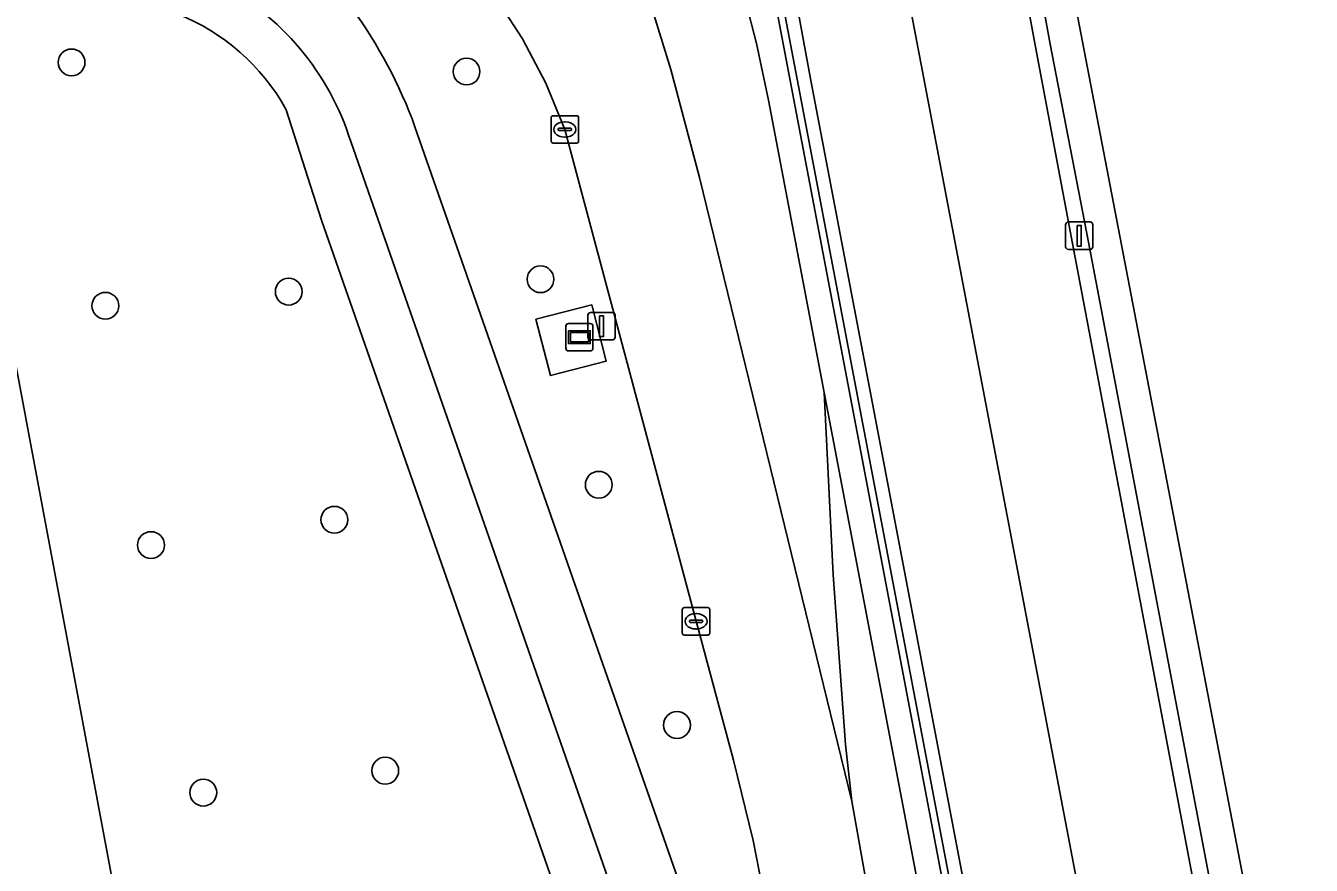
# Model space of a CAD drawing. Extents: x 158086 to 159499, y 382904 to 383981.
# Drawn here: x 159236.11 to 159282.95, y 383918.73 to 383949.33 of the extents above; entities that cross this region are included whole.
import ezdxf

# ---------------------------------------------------------------- set-up
doc = ezdxf.new("R2010")
doc.units = 0
for name, color, linetype in [('IMGEO_Berm_groen', 7, 'Continuous'), ('IMGEO_Berm_open', 7, 'Continuous'), ('IMGEO_Boom', 7, 'Continuous'), ('IMGEO_Fietspad_gesloten', 7, 'Continuous'), ('IMGEO_Groenvoorziening', 7, 'Continuous'), ('IMGEO_Hek', 7, 'Continuous'), ('IMGEO_Kolk', 7, 'Continuous'), ('IMGEO_Lichtmast', 7, 'Continuous'), ('IMGEO_Lijnafwatering', 7, 'Continuous'), ('IMGEO_Muur', 7, 'Continuous'), ('IMGEO_Reclamebord', 7, 'Continuous'), ('IMGEO_Rijbaan_regionaal_gesloten', 7, 'Continuous'), ('IMGEO_Terreindeel_open', 7, 'Continuous'), ('IMGEO_Voetpad_open', 7, 'Continuous')]:
    doc.layers.add(name, color=color, linetype=linetype)

msp = doc.modelspace()

# ---------------------------------------------------------------- linework, layer by layer
at = {"layer": 'IMGEO_Berm_groen'}
for points in [[(159261.906, 383922.566), (159260.54, 383927.624), (159255.761, 383945.549), (159255.059, 383947.236), (159254.209, 383948.854), (159253.218, 383950.39), (159252.515, 383951.32)], [(159250.297, 383945.647), (159261.504, 383913.594)], [(159263.819, 383913.489), (159262.624, 383919.633), (159261.906, 383922.566)]]:
    msp.add_lwpolyline(points, dxfattribs=at)
msp.add_lwpolyline([(159256.736, 383939.156), (159257.265, 383937.1), (159255.23, 383936.576), (159254.701, 383938.631)], close=True, dxfattribs=at)
msp.add_arc((159233.946, 383939.702), 17.399, 19.9804, 36.181, dxfattribs=at)
at = {"layer": 'IMGEO_Berm_open'}
for points in [[(159306.309, 383776.009), (159295.88, 383830.877), (159281.938, 383904.042), (159274.84, 383941.441), (159273.434, 383948.658), (159272.211, 383955.393), (159272.14, 383955.799), (159271.868, 383957.349), (159271.696, 383958.342), (159271.495, 383959.508), (159271.298, 383960.675), (159271.142, 383961.596), (159270.505, 383965.577), (159269.874, 383969.523), (159269.444, 383972.212), (159269.263, 383973.491), (159269.186, 383974.036), (159269.13, 383974.431), (159268.548, 383978.547), (159268.392, 383979.649), (159268.246, 383980.68), (159267.705, 383980.544)], [(159267.705, 383980.544), (159267.848, 383979.52), (159268.003, 383978.418), (159268.579, 383974.306), (159268.634, 383973.91), (159268.71, 383973.367), (159268.897, 383972.036), (159269.32, 383969.393), (159269.954, 383965.432), (159270.586, 383961.487), (159270.745, 383960.553), (159270.944, 383959.387), (159271.147, 383958.222), (159271.32, 383957.227), (159271.595, 383955.678), (159271.667, 383955.271), (159272.903, 383948.564), (159274.256, 383941.397), (159281.347, 383903.926), (159288.428, 383866.825), (159295.846, 383827.989), (159302.455, 383793.348)], [(159296.227, 383777.822), (159262.863, 383953.155)], [(159261.741, 383952.558), (159262.745, 383948.68), (159263.174, 383946.615), (159265.205, 383935.959), (159271.361, 383903.657), (159278.425, 383866.505), (159281.424, 383850.738), (159288.334, 383814.408), (159295.454, 383777.16)]]:
    msp.add_lwpolyline(points, dxfattribs=at)
at = {"layer": 'IMGEO_Boom'}
for centre in [(159237.784, 383947.991), (159252.175, 383947.66), (159254.871, 383940.091), (159245.699, 383939.638), (159239.018, 383939.122), (159256.995, 383932.599), (159247.361, 383931.324), (159240.679, 383930.4), (159259.845, 383923.844), (159249.212, 383922.181), (159242.584, 383921.38)]:
    msp.add_circle(centre, 0.489, dxfattribs=at)
at = {"layer": 'IMGEO_Fietspad_gesloten'}
for points in [[(159261.504, 383913.594), (159250.297, 383945.647)], [(159247.956, 383945.106), (159258.858, 383913.895), (159259.808, 383911.021), (159260.557, 383908.115), (159264.107, 383889.335), (159265.349, 383882.457), (159268.255, 383880.041), (159266.633, 383888.829), (159263.067, 383907.741)]]:
    msp.add_lwpolyline(points, dxfattribs=at)
for centre, radius, start, end in [((159238.619, 383942.204), 9.778, 17.2674, 62.8474), ((159233.946, 383939.702), 17.399, 19.9804, 36.181)]:
    msp.add_arc(centre, radius, start, end, dxfattribs=at)
at = {"layer": 'IMGEO_Groenvoorziening'}
for points in [[(158984.395, 383850.28), (159044.918, 383878.813), (159086.854, 383898.232), (159146.815, 383926.345), (159155.8, 383930.026), (159165.144, 383932.801), (159174.445, 383935.086), (159233.539, 383948.712), (159245.407, 383885.388), (159262.204, 383888.595), (159258.66, 383907.337)], [(159234.98, 383883.375), (159245.407, 383885.388), (159233.539, 383948.712)], [(159258.66, 383907.337), (159258.266, 383909.096), (159257.584, 383911.653), (159246.891, 383942.237), (159245.606, 383946.265)]]:
    msp.add_lwpolyline(points, dxfattribs=at)
msp.add_arc((159238.746, 383942.475), 7.838, 28.9207, 107.171, dxfattribs=at)
at = {"layer": 'IMGEO_Hek'}
msp.add_lwpolyline([(159245.407, 383885.388), (159233.539, 383948.712), (159174.445, 383935.086)], dxfattribs=at)
at = {"layer": 'IMGEO_Kolk'}
for p, q in [((159255.258, 383945.123), (159255.258, 383945.975)), ((159255.333, 383946.049), (159256.185, 383946.049)), ((159255.746, 383945.829), (159255.771, 383945.829)), ((159256.259, 383945.975), (159256.259, 383945.123)), ((159255.517, 383945.543), (159255.517, 383945.555)), ((159255.955, 383945.506), (159255.557, 383945.506)), ((159255.56, 383945.592), (159255.958, 383945.592)), ((159256.001, 383945.555), (159256.001, 383945.543)), ((159256.185, 383945.049), (159255.333, 383945.049)), ((159255.769, 383945.269), (159255.744, 383945.269)), ((159260.038, 383927.197), (159260.038, 383928.049)), ((159260.113, 383928.123), (159260.965, 383928.123)), ((159261.039, 383928.049), (159261.039, 383927.197)), ((159260.297, 383927.617), (159260.297, 383927.629)), ((159260.735, 383927.58), (159260.337, 383927.58)), ((159260.34, 383927.666), (159260.738, 383927.666)), ((159260.526, 383927.903), (159260.551, 383927.903)), ((159260.781, 383927.629), (159260.781, 383927.617)), ((159260.965, 383927.123), (159260.113, 383927.123)), ((159260.549, 383927.343), (159260.524, 383927.343))]:
    msp.add_line(p, q, dxfattribs=at)
for points in [[(159255.258, 383945.123), (159255.258, 383945.975)], [(159255.333, 383946.049), (159256.185, 383946.049)], [(159256.259, 383945.975), (159256.259, 383945.123)], [(159256.185, 383945.049), (159255.333, 383945.049)], [(159260.038, 383927.197), (159260.038, 383928.049)], [(159260.113, 383928.123), (159260.965, 383928.123)], [(159261.039, 383928.049), (159261.039, 383927.197)], [(159260.965, 383927.123), (159260.113, 383927.123)]]:
    msp.add_lwpolyline(points, dxfattribs=at)
for centre, radius, start, end in [((159255.335, 383945.973), 0.0765, 91.552, 178.448), ((159255.335, 383945.973), 0.0765, 91.552, 178.448), ((159256.183, 383945.973), 0.0765, 1.552, 88.448), ((159256.183, 383945.973), 0.0765, 1.552, 88.448), ((159255.557, 383945.552), 0.0403, 85.8775, 175.7526), ((159255.554, 383945.542), 0.0366, 178.938, 274.7102), ((159255.958, 383945.549), 0.043, 264.8664, 352.4533), ((159255.962, 383945.554), 0.0386, 1.7309, 96.639), ((159255.335, 383945.125), 0.0765, 181.552, 268.448), ((159255.335, 383945.125), 0.0765, 181.552, 268.448), ((159256.183, 383945.125), 0.0765, 271.552, 358.448), ((159256.183, 383945.125), 0.0765, 271.552, 358.448), ((159260.115, 383928.047), 0.0765, 91.552, 178.448), ((159260.115, 383928.047), 0.0765, 91.552, 178.448), ((159260.963, 383928.047), 0.0765, 1.552, 88.448), ((159260.963, 383928.047), 0.0765, 1.552, 88.448), ((159260.337, 383927.626), 0.0403, 85.8775, 175.7526), ((159260.334, 383927.616), 0.0366, 178.938, 274.7102), ((159260.738, 383927.623), 0.043, 264.8664, 352.4533), ((159260.742, 383927.628), 0.0386, 1.7309, 96.639), ((159260.115, 383927.199), 0.0765, 181.552, 268.448), ((159260.115, 383927.199), 0.0765, 181.552, 268.448), ((159260.963, 383927.199), 0.0765, 271.552, 358.448), ((159260.963, 383927.199), 0.0765, 271.552, 358.448)]:
    msp.add_arc(centre, radius, start, end, dxfattribs=at)
for centre, major_axis, ratio, start_param, end_param in [((159255.745, 383945.549), (-0.387, 0.002), 0.722429, 4.712389, 7.853982), ((159255.77, 383945.549), (-0.39, 0.002), 0.717154, 1.570796, 4.712389), ((159260.525, 383927.623), (-0.387, 0.002), 0.722429, 4.712389, 7.853982), ((159260.55, 383927.623), (-0.39, 0.002), 0.717154, 1.570796, 4.712389)]:
    msp.add_ellipse(centre, major_axis=major_axis, ratio=ratio, start_param=start_param, end_param=end_param, dxfattribs=at)
at = {"layer": 'IMGEO_Lichtmast'}
for p, q in [((159274.004, 383941.276), (159274.004, 383942.076)), ((159274.004, 383942.076), (159274.004, 383941.276)), ((159274.104, 383942.176), (159274.894, 383942.176)), ((159274.894, 383942.176), (159274.104, 383942.176)), ((159274.994, 383942.076), (159274.994, 383941.276)), ((159274.994, 383941.276), (159274.994, 383942.076)), ((159274.894, 383941.176), (159274.104, 383941.176)), ((159274.104, 383941.176), (159274.894, 383941.176)), ((159256.597, 383937.977), (159256.597, 383938.777)), ((159256.597, 383938.777), (159256.597, 383937.977)), ((159256.697, 383938.877), (159257.487, 383938.877)), ((159257.487, 383938.877), (159256.697, 383938.877)), ((159257.587, 383938.777), (159257.587, 383937.977)), ((159257.587, 383937.977), (159257.587, 383938.777)), ((159257.487, 383937.877), (159256.697, 383937.877)), ((159256.697, 383937.877), (159257.487, 383937.877))]:
    msp.add_line(p, q, dxfattribs=at)
for points in [[(159274.424, 383942.051), (159274.574, 383942.051), (159274.574, 383941.301), (159274.424, 383941.301), (159274.424, 383942.051)], [(159257.017, 383938.752), (159257.167, 383938.752), (159257.167, 383938.002), (159257.017, 383938.002), (159257.017, 383938.752)]]:
    msp.add_lwpolyline(points, dxfattribs=at)
for centre, start, end in [((159274.104, 383942.076), 90, 180), ((159274.104, 383942.076), 90, 180), ((159274.894, 383942.076), 0, 90), ((159274.894, 383942.076), 360, 90), ((159274.104, 383941.276), 180, 270), ((159274.104, 383941.276), 180, 270), ((159274.894, 383941.276), 270, 0), ((159274.894, 383941.276), 270, 0), ((159256.697, 383938.777), 90, 180), ((159256.697, 383938.777), 90, 180), ((159257.487, 383938.777), 0, 90), ((159257.487, 383938.777), 360, 90), ((159256.697, 383937.977), 180, 270), ((159256.697, 383937.977), 180, 270), ((159257.487, 383937.977), 270, 0), ((159257.487, 383937.977), 270, 0)]:
    msp.add_arc(centre, 0.1, start, end, dxfattribs=at)
at = {"layer": 'IMGEO_Lijnafwatering'}
for points in [[(159263.342, 383954.866), (159263.599, 383953.418), (159264.72, 383947.334), (159266.916, 383935.817)], [(159266.916, 383935.817), (159270.662, 383916.17)]]:
    msp.add_lwpolyline(points, dxfattribs=at)
at = {"layer": 'IMGEO_Muur'}
msp.add_lwpolyline([(159263.119, 383953.204), (159262.863, 383953.155), (159296.227, 383777.822), (159296.484, 383777.869)], close=True, dxfattribs=at)
at = {"layer": 'IMGEO_Reclamebord'}
for p, q in [((159255.792, 383937.578), (159255.792, 383938.378)), ((159255.792, 383938.378), (159255.792, 383937.578)), ((159255.892, 383938.478), (159256.682, 383938.478)), ((159256.682, 383938.478), (159255.892, 383938.478)), ((159256.782, 383938.378), (159256.782, 383937.578)), ((159256.782, 383937.578), (159256.782, 383938.378)), ((159256.682, 383937.478), (159255.892, 383937.478)), ((159255.892, 383937.478), (159256.682, 383937.478))]:
    msp.add_line(p, q, dxfattribs=at)
for points in [[(159255.893, 383938.21), (159256.681, 383938.21), (159256.681, 383937.746), (159255.893, 383937.746), (159255.893, 383938.21)], [(159255.958, 383938.145), (159255.958, 383937.811), (159256.616, 383937.811), (159256.616, 383938.145), (159255.958, 383938.145)]]:
    msp.add_lwpolyline(points, dxfattribs=at)
for centre, start, end in [((159255.892, 383938.378), 90, 180), ((159255.892, 383938.378), 90, 180), ((159256.682, 383938.378), 0, 90), ((159256.682, 383938.378), 360, 90), ((159255.892, 383937.578), 180, 270), ((159255.892, 383937.578), 180, 270), ((159256.682, 383937.578), 270, 0), ((159256.682, 383937.578), 270, 0)]:
    msp.add_arc(centre, 0.1, start, end, dxfattribs=at)
at = {"layer": 'IMGEO_Rijbaan_regionaal_gesloten'}
for points in [[(159302.455, 383793.348), (159295.846, 383827.989), (159288.428, 383866.825), (159281.347, 383903.926), (159274.256, 383941.397), (159272.903, 383948.564), (159271.667, 383955.271), (159271.595, 383955.678), (159271.32, 383957.227), (159271.147, 383958.222), (159270.944, 383959.387), (159270.745, 383960.553), (159270.586, 383961.487), (159269.954, 383965.432), (159269.32, 383969.393), (159268.897, 383972.036), (159268.71, 383973.367), (159268.634, 383973.91), (159268.579, 383974.306), (159268.003, 383978.418), (159267.848, 383979.52), (159267.705, 383980.544), (159264.746, 383979.804)], [(159291.986, 383859.551), (159284.14, 383899.169), (159270.249, 383971.517), (159268.943, 383980.854), (159268.246, 383980.68), (159268.392, 383979.649), (159268.548, 383978.547), (159269.13, 383974.431), (159269.186, 383974.036), (159269.263, 383973.491), (159269.444, 383972.212), (159269.874, 383969.523), (159270.505, 383965.577), (159271.142, 383961.596), (159271.298, 383960.675), (159271.495, 383959.508), (159271.696, 383958.342), (159271.868, 383957.349), (159272.14, 383955.799), (159272.211, 383955.393), (159273.434, 383948.658), (159274.84, 383941.441), (159281.938, 383904.042), (159295.88, 383830.877)], [(159264.746, 383979.804), (159259.905, 383978.593), (159260.012, 383977.659), (159260.11, 383976.804), (159260.14, 383976.548), (159260.371, 383974.535), (159260.422, 383974.086), (159260.492, 383973.477), (159261.908, 383961.117), (159262.19, 383958.656), (159262.458, 383956.319), (159262.577, 383955.283), (159262.758, 383953.705), (159262.837, 383953.289), (159262.863, 383953.155), (159263.119, 383953.204), (159296.484, 383777.869)], [(159301.906, 383773.835), (159268.192, 383950.798), (159267.517, 383954.339), (159264.746, 383979.804)], [(159264.746, 383979.804), (159267.517, 383954.339), (159268.192, 383950.798), (159301.906, 383773.835), (159302.831, 383768.921), (159307.696, 383743.719), (159315.125, 383704.938), (159320.216, 383671.471), (159321.716, 383662), (159325.102, 383662.526), (159324.325, 383667.558), (159323.674, 383672.54), (159321.527, 383686.586), (159318.565, 383705.578), (159310.05, 383750), (159306.298, 383769.573)], [(159272.736, 383887.235), (159271.579, 383893.138), (159270.518, 383898.553), (159269.17, 383905.435), (159267.284, 383915.057), (159266.218, 383921.069), (159260.665, 383943.794), (159259.623, 383947.729), (159258.392, 383951.717)], [(159253.218, 383950.39), (159254.209, 383948.854), (159255.059, 383947.236), (159255.761, 383945.549), (159260.54, 383927.624), (159261.906, 383922.566), (159262.624, 383919.633), (159263.819, 383913.489)]]:
    msp.add_lwpolyline(points, dxfattribs=at)
for points in [[(159262.745, 383948.68), (159261.741, 383952.558), (159260.851, 383955.308), (159260.806, 383955.442), (159259.864, 383958.527), (159256.183, 383957.796), (159258.392, 383951.717), (159259.623, 383947.729), (159260.665, 383943.794), (159266.218, 383921.069), (159265.981, 383923.13), (159265.528, 383929.318), (159265.205, 383935.959), (159263.174, 383946.615)], [(159265.205, 383935.959), (159265.528, 383929.318), (159265.981, 383923.13), (159266.218, 383921.069), (159267.284, 383915.057), (159269.17, 383905.435), (159270.518, 383898.553), (159271.579, 383893.138), (159272.736, 383887.235), (159273.851, 383881.548), (159275.284, 383875.117), (159276.613, 383869.616), (159278.251, 383862.835), (159281.424, 383850.738), (159278.425, 383866.505), (159271.361, 383903.657)]]:
    msp.add_lwpolyline(points, close=True, dxfattribs=at)
at = {"layer": 'IMGEO_Terreindeel_open'}
msp.add_lwpolyline([(159256.736, 383939.156), (159254.701, 383938.631), (159255.23, 383936.576), (159257.265, 383937.1)], close=True, dxfattribs=at)
at = {"layer": 'IMGEO_Voetpad_open'}
for points in [[(159245.606, 383946.265), (159246.891, 383942.237), (159257.584, 383911.653), (159258.266, 383909.096), (159258.66, 383907.337), (159262.204, 383888.595), (159263.729, 383888.886)], [(159264.107, 383889.335), (159260.557, 383908.115), (159259.808, 383911.021), (159258.858, 383913.895), (159247.956, 383945.106)]]:
    msp.add_lwpolyline(points, dxfattribs=at)
for centre, radius, start, end in [((159238.619, 383942.204), 9.778, 17.2674, 62.8474), ((159238.746, 383942.475), 7.838, 28.9207, 107.171)]:
    msp.add_arc(centre, radius, start, end, dxfattribs=at)

doc.saveas('drawing.dxf')
